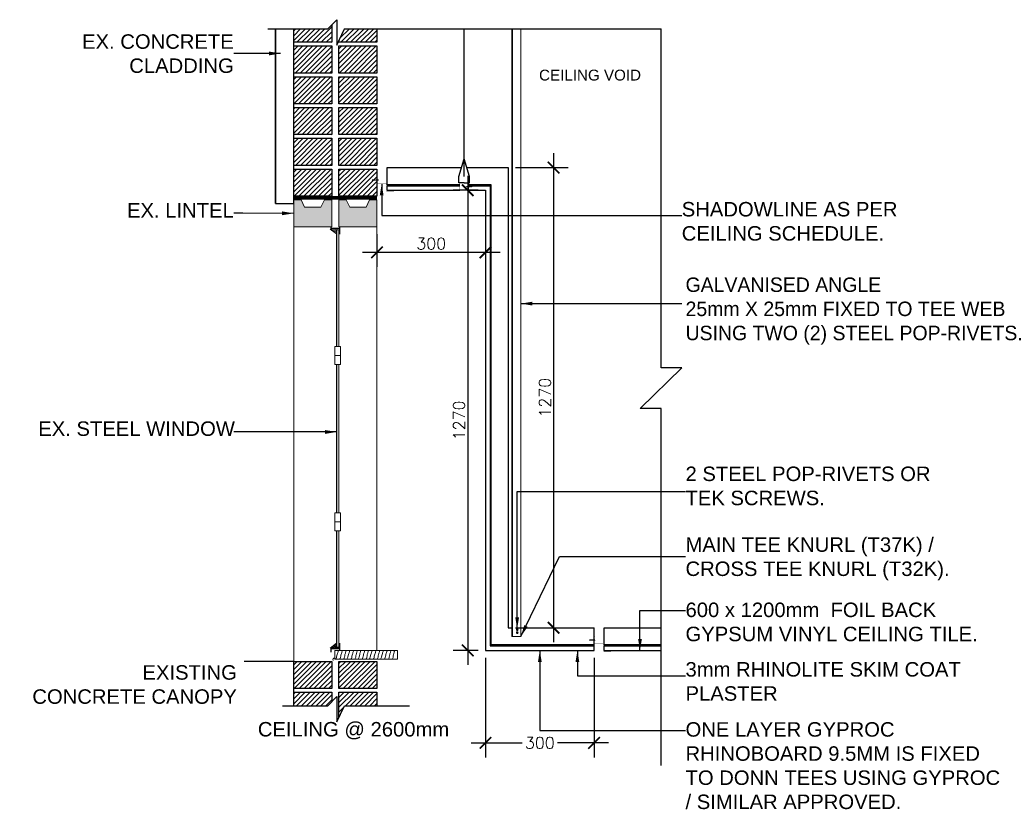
# Model space of a CAD drawing. Header units: millimetres. Extents: x -115474967 to 444143, y -74377 to 241828222.
# Tile 384 of 590: x 19891 to 22611, y 43040 to 45222. Entities that reach past the tile are written whole.
import ezdxf

# ---------------------------------------------------------------- set-up
doc = ezdxf.new("R2010")
doc.units = ezdxf.units.MM
doc.header["$MEASUREMENT"] = 0
doc.linetypes.add('Centre', pattern=[31.75, 6.35, -4.7625, 15.875, -4.7625])
doc.linetypes.add('HIDDEN2', pattern=[0.1875, 0.125, -0.0625])
for name, color, linetype in [('0-ELEV.35', 2, 'Continuous'), ('00-2 Concrete', 3, 'Continuous'), ('00-2 Timber', 2, 'Continuous'), ('00-2 Walls Exist', 7, 'Continuous'), ('00-2 Windows', 1, 'Continuous'), ('00-3 Elev 02', 1, 'Continuous'), ('00-6 H-Brickwork', 9, 'Continuous'), ('00-6 H-Concrete 02', 9, 'Continuous'), ('CEIL-PLAN', 7, 'Continuous'), ('CEIL-SECT', 2, 'Continuous'), ('DIMS-20', 9, 'Continuous'), ('DIMS-50', 9, 'Continuous'), ('TEXT-20', 2, 'Continuous'), ('WIND', 7, 'Continuous')]:
    doc.layers.add(name, color=color, linetype=linetype)
doc.layers.add('0_cons_01', color=40, linetype='Continuous', lineweight=0, plot=False)
for name, color, linetype, lineweight in [('A-ROOFOTM', 4, 'Continuous', 18), ('G-ANNO-TEXT', 231, 'Continuous', 9), ('ROOF', 1, 'Continuous', 18), ('Susp Units 1', 6, 'Continuous', 18), ('WINDOW', 107, 'Continuous', 18)]:
    doc.layers.add(name, color=color, linetype=linetype, lineweight=lineweight)
doc.styles.add('Arial_2', font='arial.ttf', dxfattribs={"height": 150})
doc.styles.add('DIMS', font='simplex.shx')
doc.dimstyles.new('DIM-20', dxfattribs={"dimscale": 4, "dimtxt": 10, "dimasz": 8, "dimexe": 10, "dimexo": 5, "dimgap": 4, "dimtad": 1, "dimdec": 0, "dimrnd": 5, "dimdsep": 46, "dimtxsty": 'DIMS', "dimblk": 'ARCHTICK', "dimcen": 25, "dimdle": 10, "dimclrd": 9, "dimclre": 9, "dimclrt": 4, "dimadec": 0, "dimazin": 0, "dimtfac": 1, "dimtdec": 0, "dimtmove": 2, "dimatfit": 2, "dimfxl": 1, "dimtolj": 1, "dimtzin": 0, "dimarcsym": 0})
pattern_1 = [(45, (-264901.176, 9503.776), (-6.7351921, 6.7351921), [])]

# ---------------------------------------------------------------- blocks, each defined once
blk = doc.blocks.new('A$C732A7C61')
at = {"color": 9, "linetype": 'HIDDEN2', "ltscale": 0.001}
blk.add_line((6.2, 9.8), (24.1, 9.8), dxfattribs=at)
at = {"const_width": 0.836}
for points in [[(15.2, 0.4), (0, 0.4)], [(40.2, 0.4), (55.4, 0.4)]]:
    blk.add_lwpolyline(points, dxfattribs=at)
blk.add_lwpolyline([(15.2, 0.4), (15.2, 19.3, -0.510499), (18, 21.3), (38.6, 21.3, -0.414214), (40.2, 19.7), (40.2, 0.4)], format="xyb", dxfattribs=at)
blk = doc.blocks.new('B_shadowline')
at = {"color": 9, "linetype": 'HIDDEN2', "ltscale": 0.001}
blk.add_line((-5.9, 28.3), (12, 28.3), dxfattribs=at)
blk.add_line((-29.6, 0), (-29.6, 12.5))
at = {"const_width": 0.836}
blk.add_lwpolyline([(-48.8, -0.9), (-48.8, -1.4, 0.414214), (-47.2, -3), (-29.4, -3, 0.414214), (-27.9, -1.4), (-27.9, 16.3, -0.414214), (-26.3, 17.9), (-3.3, 17.9, 0.414214), (-1.8, 19.5), (-1.8, 37.2, 0.414214), (-3.3, 38.8), (-3.8, 38.8)], format="xyb", dxfattribs=at)
blk = doc.blocks.new('_ArchTick')
at = {"color": 0, "linetype": 'ByBlock', "const_width": 0.15}
blk.add_lwpolyline([(-0.5, -0.5), (0.5, 0.5)], dxfattribs=at)
blk = doc.blocks.new('GSCS-008-SHADOW_PERIM_dwg_SCREW PLAN-27616327-3D-1-2')
at = {"layer": 'Susp Units 1', "flags": 128}
blk.add_lwpolyline([(1084, 957.4), (1084, 957.8), (1084.3, 958.2), (1084.6, 958.4), (1084.9, 958.6), (1085.3, 958.7), (1085.7, 958.7), (1086.1, 958.6), (1086.5, 958.4), (1086.7, 958.1), (1087, 957.7), (1087, 957.3), (1087, 956.9), (1086.9, 956.6), (1086.7, 956.2), (1086.4, 955.9), (1086.1, 955.7), (1085.7, 955.6), (1085.3, 955.6), (1084.9, 955.8), (1084.5, 956), (1084.2, 956.2), (1084, 956.6), (1083.9, 957)], close=True, dxfattribs=at)
for points in [[(1085.7, 958.2), (1085.3, 958.2), (1085.3, 957.4), (1084.5, 957.4), (1084.5, 957), (1085.3, 957), (1085.3, 956.2), (1085.7, 956.2)], [(1085.7, 956.2), (1085.7, 957), (1086.5, 957), (1086.5, 957.4), (1085.7, 957.4), (1085.7, 958.2)]]:
    blk.add_lwpolyline(points, dxfattribs=at)
blk = doc.blocks.new('*D1030')
at = {"layer": 'Defpoints', "color": 0, "transparency": 16777216}
for p in [(20878.1, 44649.1), (21178.1, 44649.1), (21178.1, 44579)]:
    blk.add_point(p, dxfattribs=at)
at = {"layer": 'DIMS-20', "color": 9, "lineweight": -2, "transparency": 16777216}
for p, q in [((20878.1, 44629.1), (20878.1, 44539)), ((21178.1, 44629.1), (21178.1, 44539)), ((20838.1, 44579), (21218.1, 44579))]:
    blk.add_line(p, q, dxfattribs=at)
at = {"layer": 'DIMS-20', "color": 9, "lineweight": -2, "transparency": 16777216, "xscale": 32, "yscale": 32, "zscale": 32, "rotation": 180}
blk.add_blockref('_ArchTick', (20878.1, 44579), dxfattribs=at)
at = {"layer": 'DIMS-20', "color": 9, "lineweight": -2, "transparency": 16777216, "xscale": 32, "yscale": 32, "zscale": 32}
blk.add_blockref('_ArchTick', (21178.1, 44579), dxfattribs=at)
at = {"layer": 'DIMS-20', "color": 4, "transparency": 16777216, "insert": (21028.1, 44603), "char_height": 32, "attachment_point": 5, "style": 'DIMS'}
blk.add_mtext('\\A1;300', dxfattribs=at)
blk = doc.blocks.new('*D1029')
at = {"layer": 'Defpoints', "color": 0, "transparency": 16777216}
for p in [(21240.8, 44812.9, 100.6), (21240.8, 43541.8, 100.6), (21366.1, 43541.8)]:
    blk.add_point(p, dxfattribs=at)
at = {"layer": 'DIMS-20', "color": 9, "lineweight": -2, "transparency": 16777216}
for p, q in [((21366.1, 44852.9), (21366.1, 43501.8)), ((21260.8, 44812.9), (21406.1, 44812.9)), ((21260.8, 43541.8), (21406.1, 43541.8))]:
    blk.add_line(p, q, dxfattribs=at)
at = {"layer": 'DIMS-20', "color": 9, "lineweight": -2, "transparency": 16777216, "xscale": 32, "yscale": 32, "zscale": 32}
for p, rotation in [((21366.1, 44812.9), 90), ((21366.1, 43541.8), 270)]:
    blk.add_blockref('_ArchTick', p, dxfattribs=dict(at, rotation=rotation))
at = {"layer": 'DIMS-20', "color": 4, "transparency": 16777216, "insert": (21342.1, 44177.3), "char_height": 32, "attachment_point": 5, "rotation": 90, "style": 'DIMS'}
blk.add_mtext('\\A1;1270', dxfattribs=at)
blk = doc.blocks.new('*D1031')
at = {"layer": 'Defpoints', "color": 0, "transparency": 16777216}
for p in [(21178.1, 44750.2), (21129, 43479.1), (21178.1, 43479.1)]:
    blk.add_point(p, dxfattribs=at)
at = {"layer": 'DIMS-20', "color": 9, "lineweight": -2, "transparency": 16777216}
for p, q in [((21129, 44790.2), (21129, 43439.1)), ((21158.1, 44750.2), (21089, 44750.2)), ((21158.1, 43479.1), (21089, 43479.1))]:
    blk.add_line(p, q, dxfattribs=at)
at = {"layer": 'DIMS-20', "color": 9, "lineweight": -2, "transparency": 16777216, "xscale": 32, "yscale": 32, "zscale": 32}
for p, rotation in [((21129, 44750.2), 90), ((21129, 43479.1), 270)]:
    blk.add_blockref('_ArchTick', p, dxfattribs=dict(at, rotation=rotation))
at = {"layer": 'DIMS-20', "color": 4, "transparency": 16777216, "insert": (21105, 44114.6), "char_height": 32, "attachment_point": 5, "rotation": 90, "style": 'DIMS'}
blk.add_mtext('\\A1;1270', dxfattribs=at)
blk = doc.blocks.new('*D1032')
at = {"layer": 'Defpoints', "color": 0, "transparency": 16777216}
for p in [(21178.1, 43479.1), (21478.1, 43479.1), (21478.1, 43223.8)]:
    blk.add_point(p, dxfattribs=at)
at = {"layer": 'DIMS-20', "color": 9, "lineweight": -2, "transparency": 16777216}
for p, q in [((21178.1, 43459.1), (21178.1, 43183.8)), ((21478.1, 43459.1), (21478.1, 43183.8)), ((21138.1, 43223.8), (21278.9, 43223.8)), ((21518.1, 43223.8), (21377.2, 43223.8))]:
    blk.add_line(p, q, dxfattribs=at)
at = {"layer": 'DIMS-20', "color": 9, "lineweight": -2, "transparency": 16777216, "xscale": 32, "yscale": 32, "zscale": 32, "rotation": 180}
blk.add_blockref('_ArchTick', (21178.1, 43223.8), dxfattribs=at)
at = {"layer": 'DIMS-20', "color": 9, "lineweight": -2, "transparency": 16777216, "xscale": 32, "yscale": 32, "zscale": 32}
blk.add_blockref('_ArchTick', (21478.1, 43223.8), dxfattribs=at)
at = {"layer": 'DIMS-20', "color": 4, "transparency": 16777216, "insert": (21328.1, 43223.8), "char_height": 32, "attachment_point": 5, "style": 'DIMS'}
blk.add_mtext('\\A1;300', dxfattribs=at)

msp = doc.modelspace()

# ---------------------------------------------------------------- hatches: boundary and pattern name
at = {"layer": '00-2 Windows', "lineweight": 0}
h = msp.add_hatch(dxfattribs=at)
h.set_pattern_fill('AR-SAND', color=9, angle=630, style=0)
h.set_pattern_definition([(127.5, (-28926.5554, 122328.8808), (-1.92682377, -0.062993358), [0, -1.52, 0, -1.7, 0, -1.625]), (97.5, (-28926.5554, 122328.8808), (-2.822146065, 1.769776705), [0, -0.82, 0, -1.37, 0, -0.525]), (57.5, (-28926.5554, 122327.6508), (-0.005659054, 3.114141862), [0, -0.5, 0, -1.8, 0, -2.35]), (47.5, (-28926.5554, 122327.6508), (-0.877675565, 3.006126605), [0, -0.25, 0, -1.18, 0, -1.35])])
h.paths.add_polyline_path([(20749.23608, 44643.05091), (20773.23608, 44643.05091), (20773.23608, 44629.86273), (20772.73608, 44629.86273), (20772.73608, 44640.60396), (20766.73608, 44640.60396), (20766.73608, 44629.86273)])
h = msp.add_hatch(dxfattribs=at)
h.set_pattern_fill('AR-SAND', color=9, angle=630, style=0)
h.set_pattern_definition([(307.5, (380617.3327, 398332.5152), (1.926823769, 0.062993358), [0, -1.52, 0, -1.7, 0, -1.625]), (277.5, (380617.3327, 398332.5152), (2.822146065, -1.769776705), [0, -0.82, 0, -1.37, 0, -0.525]), (237.5, (380617.3327, 398333.7452), (0.0056590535, -3.114141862), [0, -0.5, 0, -1.8, 0, -2.35]), (227.5, (380617.3327, 398333.7452), (0.877675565, -3.006126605), [0, -0.25, 0, -1.18, 0, -1.35])])
h.paths.add_polyline_path([(20749.23751, 43485.75391), (20773.23751, 43485.75391), (20773.23751, 43498.94209), (20772.73751, 43498.94209), (20772.73751, 43488.20086), (20766.73751, 43488.20086), (20766.73751, 43498.94209)])
at = {"layer": '00-6 H-Brickwork'}
h = msp.add_hatch(dxfattribs=at)
h.set_pattern_fill('ANSI31', color=256, scale=3)
h.set_pattern_definition(pattern_1)
h.paths.add_polyline_path([(20878.09219, 45159.05091), (20878.09219, 45196.55091), (20788.09219, 45196.55091), (20773.09219, 45164.38331), (20773.09219, 45159.05091)])
h.paths.add_polyline_path([(20648.09219, 45196.55091), (20648.09219, 45159.05091), (20753.09219, 45159.05091), (20753.09219, 45207.53476), (20742.10835, 45196.55091)])
h.paths.add_polyline_path([(20648.09219, 45074.05091), (20648.09219, 45149.05091), (20753.09219, 45149.05091), (20753.09219, 45074.05091)])
h.paths.add_polyline_path([(20648.09219, 44989.05091), (20648.09219, 45064.05091), (20753.09219, 45064.05091), (20753.09219, 44989.05091)])
h.paths.add_polyline_path([(20648.09219, 44819.05091), (20648.09219, 44894.05091), (20753.09219, 44894.05091), (20753.09219, 44819.05091)])
h.paths.add_polyline_path([(20648.09219, 44904.05091), (20648.09219, 44979.05091), (20753.09219, 44979.05091), (20753.09219, 44904.05091)])
h.paths.add_polyline_path([(20648.09219, 44734.05091), (20648.09219, 44809.05091), (20753.09219, 44809.05091), (20753.09219, 44734.05091)])
h.paths.add_polyline_path([(20773.09219, 45074.05091), (20773.09219, 45149.05091), (20878.09219, 45149.05091), (20878.09219, 45074.05091)])
h.paths.add_polyline_path([(20773.09219, 44989.05091), (20773.09219, 45064.05091), (20878.09219, 45064.05091), (20878.09219, 44989.05091)])
h.paths.add_polyline_path([(20773.09219, 44819.05091), (20773.09219, 44894.05091), (20878.09219, 44894.05091), (20878.09219, 44819.05091)])
h.paths.add_polyline_path([(20773.09219, 44904.05091), (20773.09219, 44979.05091), (20878.09219, 44979.05091), (20878.09219, 44904.05091)])
h.paths.add_polyline_path([(20773.09219, 44734.05091), (20773.09219, 44809.05091), (20878.09219, 44809.05091), (20878.09219, 44734.05091)])
h = msp.add_hatch(dxfattribs=at)
h.set_pattern_fill('ANSI31', color=256, scale=3)
h.set_pattern_definition(pattern_1)
h.paths.add_polyline_path([(20753.09219, 43364.05091), (20648.09219, 43364.05091), (20648.09219, 43326.55091), (20742.10835, 43326.55091), (20753.09219, 43337.53476)])
h.paths.add_polyline_path([(20878.09219, 43364.05091), (20773.09219, 43364.05091), (20773.09219, 43294.38331), (20788.09219, 43326.55091), (20878.09219, 43326.55091)])
h.paths.add_polyline_path([(20648.09219, 43374.05091), (20648.09219, 43449.05091), (20753.09219, 43449.05091), (20753.09219, 43374.05091)])
h.paths.add_polyline_path([(20773.09219, 43374.05091), (20773.09219, 43449.05091), (20878.09219, 43449.05091), (20878.09219, 43374.05091)])
at = {"layer": '00-6 H-Concrete 02', "lineweight": 0, "ltscale": 0.5, "true_color": 0x1fea37}
for points in [[(20648.09219, 44649.25601), (20648.09219, 44724.25601), (20668.32213, 44724.25601), (20677.89566, 44703.78797), (20723.28873, 44703.78797), (20732.86226, 44724.25601), (20753.0922, 44724.25601), (20753.09219, 44649.25601)], [(20773.09219, 44649.05091), (20773.09219, 44724.25601), (20793.32213, 44724.25601), (20802.89566, 44703.78797), (20848.28873, 44703.78797), (20857.86226, 44724.25601), (20878.0922, 44724.25601), (20878.09219, 44649.05091)]]:
    msp.add_hatch(color=100, dxfattribs=at).paths.add_polyline_path(points)
at = {"layer": 'WINDOW', "lineweight": 0}
h = msp.add_hatch(dxfattribs=at)
h.set_pattern_fill('AR-SAND', color=8, angle=630, style=0)
h.set_pattern_definition([(232.5, (-28926.5554, 123471.8942), (-1.92682377, 0.062993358), [0, -1.52, 0, -1.7, 0, -1.625]), (262.5, (-28926.5554, 123471.8942), (-2.822146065, -1.769776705), [0, -0.82, 0, -1.37, 0, -0.525]), (302.5, (-28926.5554, 123473.1242), (-0.005659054, -3.114141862), [0, -0.5, 0, -1.8, 0, -2.35]), (312.5, (-28926.5554, 123473.1242), (-0.877675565, -3.006126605), [0, -0.25, 0, -1.18, 0, -1.35])])
h.paths.add_polyline_path([(20749.23608, 43485.75391), (20773.23608, 43485.75391), (20773.23608, 43498.94209), (20772.73608, 43498.94209), (20772.73608, 43488.20086), (20766.73608, 43488.20086), (20766.73608, 43498.94209)])

# ---------------------------------------------------------------- linework, layer by layer
at = {"lineweight": 18}
msp.add_line((21252.78137, 45196.55091, 463.44262), (21252.78137, 43517.78834, 100.61506), dxfattribs=at)
at = {"lineweight": 18, "elevation": 100.61506, "flags": 128}
msp.add_lwpolyline([(21275.78137, 45196.55091), (21275.78137, 43517.78834), (21250.78137, 43517.78834), (21250.78137, 45196.55091)], dxfattribs=at)
at = {"layer": '0-ELEV.35'}
for p, q in [((21107.30398, 44765.44395, 1132.67982), (20905.899, 44765.44395, -201.23011)), ((21193.36213, 44765.44395, 1104.43072), (21132.30337, 44765.44395, 1124.47363)), ((21193.36213, 43494.39249, -225.45363), (21193.36213, 44765.44395, 1511.10774)), ((21478.09219, 43494.39249, 1030.89829), (21193.36213, 43494.39249, 1124.36263)), ((21662.92655, 43494.39249, 970.22531), (21505.899, 43494.39249, 1021.77054))]:
    msp.add_line(p, q, dxfattribs=at)
at = {"layer": '0-ELEV.35', "color": 8}
msp.add_lwpolyline([(21119.17598, 44788.2025), (21119.17598, 45196.55091)], dxfattribs=at)
at = {"layer": '0-ELEV.35'}
for points in [[(20905.899, 44762.67402), (21107.30398, 44762.67402)], [(20905.899, 44750.17402), (21107.30398, 44750.17402)], [(21132.30337, 44762.67402), (21190.59219, 44762.67402)], [(21132.30337, 44750.17402), (21178.09219, 44750.17402)], [(21178.09219, 44750.17402), (21178.09219, 43479.12256)], [(21190.59219, 44762.67402), (21190.59219, 43491.62256)]]:
    msp.add_lwpolyline(points, dxfattribs=at)
at = {"layer": '0-ELEV.35', "elevation": -201.23011}
for points in [[(21178.09219, 43479.12256), (21478.09219, 43479.12256)], [(21190.59219, 43491.62256), (21478.09219, 43491.62256)], [(21505.899, 43491.62256), (21662.92655, 43491.62256)], [(21505.899, 43479.12256), (21662.92655, 43479.12256)]]:
    msp.add_lwpolyline(points, dxfattribs=at)
at = {"layer": '00-2 Concrete', "lineweight": 0}
for points in [[(20648.09219, 44649.05091), (20648.09219, 44724.05091), (20668.32213, 44724.05091), (20677.89566, 44703.58287), (20723.28873, 44703.58287), (20732.86226, 44724.05091), (20753.09219, 44724.05091), (20753.09219, 44649.27324), (20648.09219, 44649.27324)], [(20773.09219, 44649.05091), (20773.09219, 44724.05091), (20793.32213, 44724.05091), (20802.89566, 44703.58287), (20848.28873, 44703.58287), (20857.86226, 44724.05091), (20878.09219, 44724.05091), (20878.09219, 44649.05091), (20773.09219, 44649.05091)]]:
    msp.add_lwpolyline(points, dxfattribs=at)
at = {"layer": '00-2 Concrete'}
msp.add_lwpolyline([(20648.09219, 43326.55091), (20648.09219, 43449.05091), (20075.60405, 43449.05091)], dxfattribs=at)
at = {"layer": '00-2 Timber', "color": 8, "linetype": 'Continuous', "lineweight": 0}
for points, knots in [([(20772.15111, 43479.12256, 622.51508), (20771.58625, 43477.11679, 622.51508), (20770.92601, 43474.96708, 622.51508), (20769.21011, 43470.03889, 622.51508), (20768.11637, 43467.21815, 622.51508), (20766.32034, 43458.91515, 622.51508), (20765.84142, 43457.89965, 622.51508), (20765.00469, 43456.20782, 622.51508), (20764.66428, 43455.53924, 622.51508), (20764.31455, 43454.87208, 622.51508)], [9.0478939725, 9.0478939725, 9.0478939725, 9.0478939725, 11.6527141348, 11.6527141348, 14.5310896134, 14.5310896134, 15.4939676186, 15.4939676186, 16.1082842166, 16.1082842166, 16.1082842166, 16.1082842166]), ([(20782.50961, 43479.12256, 622.51508), (20782.37137, 43478.58932, 622.51508), (20782.22619, 43478.04249, 622.51508), (20781.35004, 43474.82983, 622.51508), (20780.47523, 43471.92347, 622.51508), (20778.53943, 43466.47157, 622.51508), (20777.63076, 43459.79605, 622.51508), (20776.21365, 43456.52387, 622.51508), (20775.84706, 43455.70409, 622.51508), (20775.46173, 43454.87208, 622.51508)], [7.9249386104, 7.9249386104, 7.9249386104, 7.9249386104, 8.6134643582, 8.6134643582, 11.8788599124, 11.8788599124, 14.0783642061, 14.0783642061, 14.799406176, 14.799406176, 14.799406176, 14.799406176]), ([(20792.81738, 43479.12256, 622.51508), (20792.80544, 43479.07306, 622.51508), (20792.79344, 43479.02342, 622.51508), (20792.52741, 43477.92575, 622.51508), (20792.24606, 43476.8112, 622.51508), (20791.61987, 43474.46271, 622.51508), (20791.27845, 43473.23898, 622.51508), (20790.51817, 43470.6679, 622.51508), (20790.09941, 43469.32275, 622.51508), (20789.28328, 43466.86009, 622.51508), (20788.90778, 43461.44525, 622.51508), (20788.08952, 43459.18222, 622.51508), (20787.64824, 43458.013, 622.51508), (20786.91889, 43456.17342, 622.51508), (20786.65637, 43455.52705, 622.51508), (20786.38342, 43454.87208, 622.51508)], [6.8727127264, 6.8727127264, 6.8727127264, 6.8727127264, 6.9379272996, 6.9379272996, 8.3108415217, 8.3108415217, 9.6837557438, 9.6837557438, 11.0566699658, 11.0566699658, 12.0864086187, 12.0864086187, 13.1161472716, 13.1161472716, 13.6620106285, 13.6620106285, 13.6620106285, 13.6620106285]), ([(20803.08717, 43479.12256, 622.51508), (20802.52231, 43477.11679, 622.51508), (20801.86208, 43474.96708, 622.51508), (20800.14617, 43470.03889, 622.51508), (20799.05243, 43467.21815, 622.51508), (20797.25641, 43458.91515, 622.51508), (20796.77748, 43457.89965, 622.51508), (20795.94075, 43456.20782, 622.51508), (20795.60034, 43455.53924, 622.51508), (20795.25061, 43454.87208, 622.51508)], [9.0478939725, 9.0478939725, 9.0478939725, 9.0478939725, 11.6527141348, 11.6527141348, 14.5310896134, 14.5310896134, 15.4939676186, 15.4939676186, 16.1082842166, 16.1082842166, 16.1082842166, 16.1082842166]), ([(20813.44567, 43479.12256, 622.51508), (20813.30743, 43478.58932, 622.51508), (20813.16225, 43478.04249, 622.51508), (20812.2861, 43474.82983, 622.51508), (20811.41129, 43471.92347, 622.51508), (20809.47549, 43466.47157, 622.51508), (20808.56682, 43459.79605, 622.51508), (20807.14971, 43456.52387, 622.51508), (20806.78313, 43455.70409, 622.51508), (20806.39779, 43454.87208, 622.51508)], [7.9249386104, 7.9249386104, 7.9249386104, 7.9249386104, 8.6134643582, 8.6134643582, 11.8788599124, 11.8788599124, 14.0783642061, 14.0783642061, 14.799406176, 14.799406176, 14.799406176, 14.799406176]), ([(20823.75345, 43479.12256, 622.51508), (20823.7415, 43479.07306, 622.51508), (20823.7295, 43479.02342, 622.51508), (20823.46347, 43477.92575, 622.51508), (20823.18212, 43476.8112, 622.51508), (20822.55593, 43474.46271, 622.51508), (20822.21451, 43473.23898, 622.51508), (20821.45423, 43470.6679, 622.51508), (20821.03547, 43469.32275, 622.51508), (20820.21935, 43466.86009, 622.51508), (20819.84384, 43461.44525, 622.51508), (20819.02558, 43459.18222, 622.51508), (20818.5843, 43458.013, 622.51508), (20817.85495, 43456.17342, 622.51508), (20817.59243, 43455.52705, 622.51508), (20817.31948, 43454.87208, 622.51508)], [6.8727127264, 6.8727127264, 6.8727127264, 6.8727127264, 6.9379272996, 6.9379272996, 8.3108415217, 8.3108415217, 9.6837557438, 9.6837557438, 11.0566699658, 11.0566699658, 12.0864086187, 12.0864086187, 13.1161472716, 13.1161472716, 13.6620106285, 13.6620106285, 13.6620106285, 13.6620106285]), ([(20834.02323, 43479.12256, 622.51508), (20833.45837, 43477.11679, 622.51508), (20832.79814, 43474.96708, 622.51508), (20831.08223, 43470.03889, 622.51508), (20829.98849, 43467.21815, 622.51508), (20828.19247, 43458.91515, 622.51508), (20827.71354, 43457.89965, 622.51508), (20826.87681, 43456.20782, 622.51508), (20826.5364, 43455.53924, 622.51508), (20826.18667, 43454.87208, 622.51508)], [9.0478939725, 9.0478939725, 9.0478939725, 9.0478939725, 11.6527141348, 11.6527141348, 14.5310896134, 14.5310896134, 15.4939676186, 15.4939676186, 16.1082842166, 16.1082842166, 16.1082842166, 16.1082842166]), ([(20844.38173, 43479.12256, 622.51508), (20844.24349, 43478.58932, 622.51508), (20844.09831, 43478.04249, 622.51508), (20843.22216, 43474.82983, 622.51508), (20842.34735, 43471.92347, 622.51508), (20840.41155, 43466.47157, 622.51508), (20839.50288, 43459.79605, 622.51508), (20838.08577, 43456.52387, 622.51508), (20837.71919, 43455.70409, 622.51508), (20837.33385, 43454.87208, 622.51508)], [7.9249386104, 7.9249386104, 7.9249386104, 7.9249386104, 8.6134643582, 8.6134643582, 11.8788599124, 11.8788599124, 14.0783642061, 14.0783642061, 14.799406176, 14.799406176, 14.799406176, 14.799406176]), ([(20854.68951, 43479.12256, 622.51508), (20854.67756, 43479.07306, 622.51508), (20854.66556, 43479.02342, 622.51508), (20854.39953, 43477.92575, 622.51508), (20854.11819, 43476.8112, 622.51508), (20853.49199, 43474.46271, 622.51508), (20853.15057, 43473.23898, 622.51508), (20852.39029, 43470.6679, 622.51508), (20851.97153, 43469.32275, 622.51508), (20851.15541, 43466.86009, 622.51508), (20850.7799, 43461.44525, 622.51508), (20849.96164, 43459.18222, 622.51508), (20849.52037, 43458.013, 622.51508), (20848.79101, 43456.17342, 622.51508), (20848.5285, 43455.52705, 622.51508), (20848.25555, 43454.87208, 622.51508)], [6.8727127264, 6.8727127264, 6.8727127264, 6.8727127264, 6.9379272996, 6.9379272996, 8.3108415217, 8.3108415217, 9.6837557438, 9.6837557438, 11.0566699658, 11.0566699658, 12.0864086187, 12.0864086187, 13.1161472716, 13.1161472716, 13.6620106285, 13.6620106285, 13.6620106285, 13.6620106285]), ([(20864.95929, 43479.12256, 622.51508), (20864.39443, 43477.11679, 622.51508), (20863.7342, 43474.96708, 622.51508), (20862.01829, 43470.03889, 622.51508), (20860.92455, 43467.21815, 622.51508), (20859.12853, 43458.91515, 622.51508), (20858.6496, 43457.89965, 622.51508), (20857.81287, 43456.20782, 622.51508), (20857.47247, 43455.53924, 622.51508), (20857.12273, 43454.87208, 622.51508)], [9.0478939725, 9.0478939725, 9.0478939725, 9.0478939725, 11.6527141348, 11.6527141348, 14.5310896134, 14.5310896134, 15.4939676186, 15.4939676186, 16.1082842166, 16.1082842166, 16.1082842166, 16.1082842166]), ([(20875.31779, 43479.12256, 622.51508), (20875.17955, 43478.58932, 622.51508), (20875.03437, 43478.04249, 622.51508), (20874.15822, 43474.82983, 622.51508), (20873.28341, 43471.92347, 622.51508), (20871.34761, 43466.47157, 622.51508), (20870.43894, 43459.79605, 622.51508), (20869.02183, 43456.52387, 622.51508), (20868.65525, 43455.70409, 622.51508), (20868.26991, 43454.87208, 622.51508)], [7.9249386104, 7.9249386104, 7.9249386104, 7.9249386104, 8.6134643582, 8.6134643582, 11.8788599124, 11.8788599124, 14.0783642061, 14.0783642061, 14.799406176, 14.799406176, 14.799406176, 14.799406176]), ([(20885.62557, 43479.12256, 622.51508), (20885.61362, 43479.07306, 622.51508), (20885.60162, 43479.02342, 622.51508), (20885.3356, 43477.92575, 622.51508), (20885.05425, 43476.8112, 622.51508), (20884.42805, 43474.46271, 622.51508), (20884.08663, 43473.23898, 622.51508), (20883.32635, 43470.6679, 622.51508), (20882.90759, 43469.32275, 622.51508), (20882.09147, 43466.86009, 622.51508), (20881.71596, 43461.44525, 622.51508), (20880.8977, 43459.18222, 622.51508), (20880.45643, 43458.013, 622.51508), (20879.72707, 43456.17342, 622.51508), (20879.46456, 43455.52705, 622.51508), (20879.19161, 43454.87208, 622.51508)], [6.8727127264, 6.8727127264, 6.8727127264, 6.8727127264, 6.9379272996, 6.9379272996, 8.3108415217, 8.3108415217, 9.6837557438, 9.6837557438, 11.0566699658, 11.0566699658, 12.0864086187, 12.0864086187, 13.1161472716, 13.1161472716, 13.6620106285, 13.6620106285, 13.6620106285, 13.6620106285]), ([(20895.89535, 43479.12256, 622.51508), (20895.3305, 43477.11679, 622.51508), (20894.67026, 43474.96708, 622.51508), (20892.95435, 43470.03889, 622.51508), (20891.86061, 43467.21815, 622.51508), (20890.06459, 43458.91515, 622.51508), (20889.58566, 43457.89965, 622.51508), (20888.74893, 43456.20782, 622.51508), (20888.40853, 43455.53924, 622.51508), (20888.05879, 43454.87208, 622.51508)], [9.0478939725, 9.0478939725, 9.0478939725, 9.0478939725, 11.6527141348, 11.6527141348, 14.5310896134, 14.5310896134, 15.4939676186, 15.4939676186, 16.1082842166, 16.1082842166, 16.1082842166, 16.1082842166]), ([(20906.25386, 43479.12256, 622.51508), (20906.11561, 43478.58932, 622.51508), (20905.97043, 43478.04249, 622.51508), (20905.09428, 43474.82983, 622.51508), (20904.21947, 43471.92347, 622.51508), (20902.28367, 43466.47157, 622.51508), (20901.375, 43459.79605, 622.51508), (20899.9579, 43456.52387, 622.51508), (20899.59131, 43455.70409, 622.51508), (20899.20597, 43454.87208, 622.51508)], [7.9249386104, 7.9249386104, 7.9249386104, 7.9249386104, 8.6134643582, 8.6134643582, 11.8788599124, 11.8788599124, 14.0783642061, 14.0783642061, 14.799406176, 14.799406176, 14.799406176, 14.799406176]), ([(20916.56163, 43479.12256, 622.51508), (20916.54968, 43479.07306, 622.51508), (20916.53768, 43479.02342, 622.51508), (20916.27166, 43477.92575, 622.51508), (20915.99031, 43476.8112, 622.51508), (20915.36411, 43474.46271, 622.51508), (20915.02269, 43473.23898, 622.51508), (20914.26241, 43470.6679, 622.51508), (20913.84366, 43469.32275, 622.51508), (20913.02753, 43466.86009, 622.51508), (20912.65202, 43461.44525, 622.51508), (20911.83377, 43459.18222, 622.51508), (20911.39249, 43458.013, 622.51508), (20910.66313, 43456.17342, 622.51508), (20910.40062, 43455.52705, 622.51508), (20910.12767, 43454.87208, 622.51508)], [6.8727127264, 6.8727127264, 6.8727127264, 6.8727127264, 6.9379272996, 6.9379272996, 8.3108415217, 8.3108415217, 9.6837557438, 9.6837557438, 11.0566699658, 11.0566699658, 12.0864086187, 12.0864086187, 13.1161472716, 13.1161472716, 13.6620106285, 13.6620106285, 13.6620106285, 13.6620106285]), ([(20926.83141, 43479.12256, 622.51508), (20926.59441, 43478.07742, 622.51508), (20926.33122, 43476.9593, 622.51508), (20925.6984, 43474.40693, 622.51508), (20925.3182, 43472.94833, 622.51508), (20924.56639, 43470.24788, 622.51508), (20924.21417, 43469.03538, 622.51508), (20923.43606, 43466.49688, 622.51508), (20923.01091, 43460.84769, 622.51508), (20922.19085, 43458.43236, 622.51508), (20921.81291, 43457.3593, 622.51508), (20921.23783, 43455.79467, 622.51508), (20921.06647, 43455.336, 622.51508), (20920.89013, 43454.87208, 622.51508)], [5.8570803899, 5.8570803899, 5.8570803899, 5.8570803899, 7.2833310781, 7.2833310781, 8.9018490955, 8.9018490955, 10.1245177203, 10.1245177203, 11.347186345, 11.347186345, 12.2721820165, 12.2721820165, 12.6493111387, 12.6493111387, 12.6493111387, 12.6493111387])]:
    msp.add_open_spline(points, degree=3, knots=knots, dxfattribs=at)
at = {"layer": '00-2 Walls Exist'}
msp.add_line((20598.09219, 44714.05091), (20598.09219, 45196.55091), dxfattribs=at)
for points in [[(20598.09219, 45196.55091), (20598.09219, 44714.05091), (20648.09219, 44714.05091), (20648.09219, 45196.55091)], [(20753.09219, 45207.53476), (20753.09219, 45159.05091), (20648.09219, 45159.05091)], [(20648.09219, 45159.05091), (20648.09219, 45196.55091)], [(20878.09219, 45196.55091), (20878.09219, 45159.05091), (20773.09219, 45159.05091)], [(20773.09219, 45159.05091), (20773.09219, 45164.38331)], [(20648.09219, 45074.05091), (20648.09219, 45149.05091), (20753.09219, 45149.05091), (20753.09219, 45074.05091), (20648.09219, 45074.05091)], [(20773.09219, 45074.05091), (20773.09219, 45149.05091), (20878.09219, 45149.05091), (20878.09219, 45074.05091), (20773.09219, 45074.05091)], [(20648.09219, 44989.05091), (20648.09219, 45064.05091), (20753.09219, 45064.05091), (20753.09219, 44989.05091), (20648.09219, 44989.05091)], [(20773.09219, 44989.05091), (20773.09219, 45064.05091), (20878.09219, 45064.05091), (20878.09219, 44989.05091), (20773.09219, 44989.05091)], [(20648.09219, 44904.05091), (20648.09219, 44979.05091), (20753.09219, 44979.05091), (20753.09219, 44904.05091), (20648.09219, 44904.05091)], [(20773.09219, 44904.05091), (20773.09219, 44979.05091), (20878.09219, 44979.05091), (20878.09219, 44904.05091), (20773.09219, 44904.05091)], [(20648.09219, 44819.05091), (20648.09219, 44894.05091), (20753.09219, 44894.05091), (20753.09219, 44819.05091), (20648.09219, 44819.05091)], [(20773.09219, 44819.05091), (20773.09219, 44894.05091), (20878.09219, 44894.05091), (20878.09219, 44819.05091), (20773.09219, 44819.05091)], [(20648.09219, 44734.05091), (20648.09219, 44809.05091), (20753.09219, 44809.05091), (20753.09219, 44734.05091), (20648.09219, 44734.05091)], [(20773.09219, 44734.05091), (20773.09219, 44809.05091), (20878.09219, 44809.05091), (20878.09219, 44734.05091), (20773.09219, 44734.05091)], [(20648.09219, 43374.05091), (20648.09219, 43449.05091), (20753.09219, 43449.05091), (20753.09219, 43374.05091), (20648.09219, 43374.05091)], [(20773.09219, 43374.05091), (20773.09219, 43449.05091), (20878.09219, 43449.05091), (20878.09219, 43374.05091), (20773.09219, 43374.05091)], [(20648.09219, 43326.55091), (20648.09219, 43364.05091), (20753.09219, 43364.05091), (20753.09219, 43337.53476)], [(20773.09219, 43294.38331), (20773.09219, 43364.05091), (20878.09219, 43364.05091), (20878.09219, 43326.55091)]]:
    msp.add_lwpolyline(points, dxfattribs=at)
at = {"layer": '00-2 Windows', "lineweight": 0}
for p, q in [((20749.23608, 44643.05091), (20766.73608, 44629.86273)), ((20749.23751, 43485.75391), (20766.73751, 43498.94209))]:
    msp.add_line(p, q, dxfattribs=at)
at = {"layer": '00-2 Windows', "color": 9, "lineweight": 0}
for p, q in [((20766.73608, 44640.60396), (20766.73608, 44319.05091)), ((20772.73608, 44640.60396), (20766.73608, 44640.60396)), ((20772.73608, 44640.60396), (20772.73608, 44319.05091)), ((20777.70041, 44294.05091), (20761.9237, 44294.05091)), ((20766.73608, 44269.05091), (20766.73608, 43859.12256)), ((20772.73608, 44269.05091), (20772.73608, 43859.12256)), ((20777.70041, 43834.12256), (20761.9237, 43834.12256)), ((20766.73608, 43809.12256), (20766.73608, 43488.20086)), ((20772.73608, 43809.12256), (20772.73608, 43488.20086)), ((20766.73608, 43488.20086), (20772.73608, 43488.20086)), ((20766.73608, 43488.20086), (20772.73608, 43488.20086))]:
    msp.add_line(p, q, dxfattribs=at)
at = {"layer": '00-2 Windows', "color": 2, "lineweight": 0, "const_width": 4}
for points in [[(20775.23608, 44645.05091), (20751.23608, 44645.05091), (20751.23608, 44649.24894)], [(20775.23608, 44629.05091), (20775.23608, 44649.05091)], [(20775.12972, 43499.745), (20775.12972, 43479.745)], [(20775.12972, 43483.745), (20751.12972, 43483.745), (20751.12972, 43474.24894)]]:
    msp.add_lwpolyline(points, dxfattribs=at)
at = {"layer": '00-2 Windows', "color": 9, "lineweight": 0}
for points in [[(20761.9237, 44269.05091), (20777.70041, 44269.05091), (20777.70041, 44319.05091), (20761.9237, 44319.05091)], [(20761.9237, 43809.12256), (20777.70041, 43809.12256), (20777.70041, 43859.12256), (20761.9237, 43859.12256)]]:
    msp.add_lwpolyline(points, close=True, dxfattribs=at)
at = {"layer": '00-2 Windows', "color": 2, "lineweight": 0}
msp.add_arc((20761.94764, 43453.42581), 5.50144, 90.01488134, 205, dxfattribs=at)
at = {"layer": '00-3 Elev 02', "lineweight": 0}
msp.add_lwpolyline([(20762.10815, 43479.12256), (20934.65239, 43479.12256), (20934.65239, 43454.87208), (20762.10815, 43454.87208)], close=True, dxfattribs=at)
at = {"layer": '0_cons_01'}
msp.add_line((20648.09219, 44714.05091), (20648.09219, 45196.55091), dxfattribs=at)
at = {"layer": 'A-ROOFOTM', "color": 4, "linetype": 'Centre', "lineweight": 0, "ltscale": 0.1, "true_color": 0x24ffff, "const_width": 10}
msp.add_lwpolyline([(20878.09219, 44729.33495), (20762.75979, 44729.33495), (20761.48887, 44729.33495), (20648.09219, 44729.33495)], dxfattribs=at)
at = {"layer": 'CEIL-PLAN'}
for p, q in [((20905.899, 44765.44395, -201.23011), (20905.899, 44812.8632, -201.23011)), ((21478.09219, 43479.12256), (21478.09219, 43541.81174, 100.61506)), ((21505.899, 43494.39249, -100.61506), (21505.899, 43541.81174, -100.61506))]:
    msp.add_line(p, q, dxfattribs=at)
for points, elevation in [([(20905.899, 44812.8632), (21111.76761, 44812.8632)], 100.61506), ([(21126.58435, 44812.8632), (21240.78137, 44812.8632)], 100.61506), ([(21240.78137, 44812.8632), (21240.78137, 43541.81174)], 100.61506), ([(21240.78137, 43541.81174), (21250.78137, 43541.81174)], -100.61506), ([(21275.78137, 43541.81174), (21478.09219, 43541.81174)], -100.61506), ([(21505.899, 43541.81174), (21662.92655, 43541.81174)], -100.61506)]:
    msp.add_lwpolyline(points, dxfattribs=dict(at, elevation=elevation))
at = {"layer": 'CEIL-SECT', "color": 8}
for p, q in [((21104.35924, 44788.2025), (21119.17598, 44837.52393, 201.23011)), ((21104.35924, 44788.2025), (21119.17598, 44837.52393, 201.23011)), ((21104.35924, 44788.2025), (21119.17598, 44837.52393, 201.23011)), ((21104.35924, 44788.2025), (21119.17598, 44837.52393, 201.23011)), ((21133.99272, 44788.2025), (21119.17598, 44837.52393, 201.23011)), ((21133.99272, 44788.2025), (21119.17598, 44837.52393, 201.23011)), ((21133.99272, 44788.2025), (21119.17598, 44837.52393, 201.23011)), ((21133.99272, 44788.2025), (21119.17598, 44837.52393, 201.23011)), ((21104.35924, 44771.06538), (21104.35924, 44788.2025)), ((21104.35924, 44771.06538), (21104.35924, 44788.2025)), ((21104.35924, 44771.06538), (21104.35924, 44788.2025)), ((21104.35924, 44771.06538), (21104.35924, 44788.2025)), ((21133.99272, 44771.06538), (21133.99272, 44788.2025)), ((21133.99272, 44771.06538), (21133.99272, 44788.2025)), ((21133.99272, 44771.06538), (21133.99272, 44788.2025)), ((21133.99272, 44771.06538), (21133.99272, 44788.2025)), ((21119.17598, 44771.06538), (21104.35924, 44771.06538)), ((21119.17598, 44771.06538), (21133.99272, 44771.06538))]:
    msp.add_line(p, q, dxfattribs=at)
at = {"layer": 'ROOF', "color": 8, "lineweight": 0}
for p, q in [((20648.09219, 44649.05091), (20648.09219, 43449.05091)), ((20878.09219, 43479.12256), (20878.09219, 44649.05091))]:
    msp.add_line(p, q, dxfattribs=at)
at = {"layer": 'WIND'}
for p, q in [((20742.10835, 45196.55091), (20767.10835, 45221.55091)), ((20767.10835, 45221.55091), (20767.10835, 45151.55091)), ((20576.32743, 45196.55091), (20742.10835, 45196.55091)), ((20767.10835, 45151.55091), (20788.09219, 45196.55091)), ((20788.09219, 45196.55091), (21662.92655, 45196.55091)), ((20742.10835, 43326.55091), (20767.10835, 43351.55091)), ((20767.10835, 43351.55091), (20767.10835, 43281.55091)), ((20617.10835, 43326.55091), (20742.10835, 43326.55091)), ((20767.10835, 43281.55091), (20788.09219, 43326.55091)), ((20788.09219, 43326.55091), (20968.09219, 43326.55091))]:
    msp.add_line(p, q, dxfattribs=at)
msp.add_lwpolyline([(21662.92655, 43161.17529), (21662.92655, 44147.35815), (21605.69412, 44147.40588), (21720.13673, 44259.80167), (21662.92655, 44259.84939), (21662.92655, 45196.55091)], dxfattribs=at)
at = {"layer": 'WINDOW', "color": 8, "lineweight": 0}
for p, q in [((20767.73608, 44640.60396), (20767.73608, 44319.05091)), ((20767.73608, 44269.05091), (20767.73608, 43859.12256)), ((20767.73608, 43809.12256), (20767.73608, 43488.20086))]:
    msp.add_line(p, q, dxfattribs=at)
at = {"layer": 'WINDOW', "lineweight": 0}
msp.add_line((20749.23608, 43485.75391), (20766.73608, 43498.94209), dxfattribs=at)
at = {"layer": 'WINDOW', "color": 8, "lineweight": 0, "const_width": 4}
msp.add_lwpolyline([(20775.12829, 43499.745), (20775.12829, 43479.745)], dxfattribs=at)

# ---------------------------------------------------------------- block references
at = {"xscale": -1.5, "yscale": 1.5, "zscale": 1.5}
for p in [(22893.76966, 42100.85798, 100.61506), (22893.76966, 42092.55237, 100.61506)]:
    msp.add_blockref('GSCS-008-SHADOW_PERIM_dwg_SCREW PLAN-27616327-3D-1-2', p, dxfattribs=at)
at = {"layer": 'CEIL-SECT', "xscale": -1}
msp.add_blockref('A$C732A7C61', (21147.4898, 44749.756), dxfattribs=at)
at = {"layer": 'DIMS-50', "color": 1, "xscale": -1}
for p in [(20876.33228, 44750.17398), (21476.33228, 43479.12251, 100.61506)]:
    msp.add_blockref('B_shadowline', p, dxfattribs=at)

# ---------------------------------------------------------------- texts
at = {"layer": 'G-ANNO-TEXT', "color": 7, "char_height": 40, "attachment_point": 1, "style": 'Arial_2', "bg_fill": 2}
for s, insert, width in [('\\pxqr;EX. CONCRETE CLADDING', (20024.28624, 45181.17147), 458.2601944), ('\\pxqr;EX. LINTEL ', (20024.28624, 44714.72634), 458.2601944), ('\\pxqr;EX. STEEL WINDOW  ', (19911.12722, 44111.83455), 574.5628311)]:
    msp.add_mtext(s, dxfattribs=dict(at, insert=insert, width=width))
at = {"layer": 'G-ANNO-TEXT', "color": 7, "attachment_point": 1, "style": 'Arial_2'}
for s, insert, char_height, width in [('CEILING VOID', (21325.95475, 45083.49935), 30, 462.241841), ('SHADOWLINE AS PER CEILING SCHEDULE.', (21720.13673, 44717.97457), 40, 735.1982482), ('GALVANISED ANGLE\\P25mm X 25mm FIXED TO TEE WEB \\PUSING TWO (2) STEEL POP-RIVETS.{\\fArial Narrow|b0|i0|c0|p34;\\W0.75;\\P\\P} ', (21730.59763, 44509.48415), 40, 914.648051), ('2 STEEL POP-RIVETS OR TEK SCREWS.', (21730.59763, 43987.06441), 40, 735.1982482), ('MAIN TEE KNURL (T37K) /\\PCROSS TEE KNURL (T32K).', (21730.59763, 43791.50144), 40, 735.1982482), ('600 x 1200mm  FOIL BACK GYPSUM VINYL CEILING TILE.', (21730.59763, 43611.33037), 40, 887.1187123), ('\\pxql;3mm RHINOLITE SKIM COAT PLASTER ', (21730.59763, 43446.93242), 40, 812.2171523), ('\\pxt3;CEILING @ 2600mm', (20549.09219, 43281.43256), 40, 648.5289289), ('ONE LAYER GYPROC RHINOBOARD 9.5MM IS FIXED TO DONN TEES USING GYPROC / SIMILAR APPROVED.', (21730.59763, 43280.99467), 40, 887.1187123)]:
    msp.add_mtext(s, dxfattribs=dict(at, insert=insert, char_height=char_height, width=width))

# ---------------------------------------------------------------- dimensions: what is measured, and where the dimension line sits
at = {"layer": 'DIMS-20'}
for base, p1, p2, picture, middle in [((21366.09487, 43541.81174), (21240.78137, 44812.8632, 100.61506), (21240.78137, 43541.81174, 100.61506), '*D1029', (21342.09487, 44177.33747)), ((21129.02925, 43479.12256), (21178.09219, 44750.17402), (21178.09219, 43479.12256), '*D1031', (21105.02925, 44114.64829))]:
    dim = msp.add_linear_dim(base=base, p1=p1, p2=p2, angle=90, dimstyle='DIM-20', override={"dimtxt": 8, "dimgap": 2}, dxfattribs=at)
    dim.commit()
    dim.dimension.update_dxf_attribs({"geometry": picture, "text_midpoint": middle})
dim = msp.add_linear_dim(base=(21178.09219, 44579.04678), p1=(20878.09219, 44649.05091), p2=(21178.09219, 44649.05091), dimstyle='DIM-20', override={"dimtxt": 8, "dimgap": 2}, dxfattribs=at)
dim.commit()
dim.dimension.update_dxf_attribs({"geometry": '*D1030', "text_midpoint": (21028.09219, 44603.04678)})
dim = msp.add_linear_dim(base=(21478.09219, 43223.8211), p1=(21178.09219, 43479.12256), p2=(21478.09219, 43479.12256), dimstyle='DIM-20', override={"dimtxt": 8, "dimgap": 2}, dxfattribs=at)
dim.commit()
dim.dimension.update_dxf_attribs({"geometry": '*D1032', "text_midpoint": (21328.09219, 43223.8211), "dimtype": 160})

# ---------------------------------------------------------------- leaders
at = {"layer": 'TEXT-20'}
for points in [[(20891.1493, 44768.06983), (20891.1493, 44680.33919), (21720.13673, 44680.33919)], [(21275.78137, 44437.2788), (21537.30947, 44437.2788), (21720.13673, 44437.2788)], [(21265.47477, 43538.94198), (21265.47477, 43918.13776), (21730.59763, 43918.13776)], [(21275.78137, 43517.78834), (21382.70011, 43738.25555), (21730.59763, 43738.25555)], [(21604.82199, 43479.12256), (21604.82199, 43589.25498), (21730.59763, 43589.25498)], [(21328.09219, 43479.12256), (21328.09219, 43257.99813), (21730.59763, 43257.99813)], [(21431.89533, 43479.12256), (21431.89533, 43409.1232), (21730.59763, 43409.1232)]]:
    msp.add_leader(points, dimstyle='DIM-20', override={"dimtad": 0}, dxfattribs=at)

# ---------------------------------------------------------------- next in the draw order: texts
at = {"layer": 'G-ANNO-TEXT', "color": 7, "insert": (19926.08609, 43438.38798), "char_height": 40, "width": 565.0143333, "attachment_point": 1, "style": 'Arial_2', "bg_fill": 2}
msp.add_mtext('\\pxqr;EXISTING CONCRETE CANOPY', dxfattribs=at)

# ---------------------------------------------------------------- next in the draw order: leaders
at = {"layer": 'TEXT-20'}
for points in [[(20612.11371, 45128.24993), (20507.18435, 45128.24993), (20482.54643, 45128.24993)], [(20648.09219, 44686.55091), (20507.18435, 44687.41958), (20482.54643, 44687.41958)], [(20766.73608, 44082.71754), (20517.68418, 44082.71754), (20482.54643, 44082.71754)]]:
    msp.add_leader(points, dimstyle='DIM-20', override={"dimtad": 0}, dxfattribs=at)

doc.saveas('drawing.dxf')
